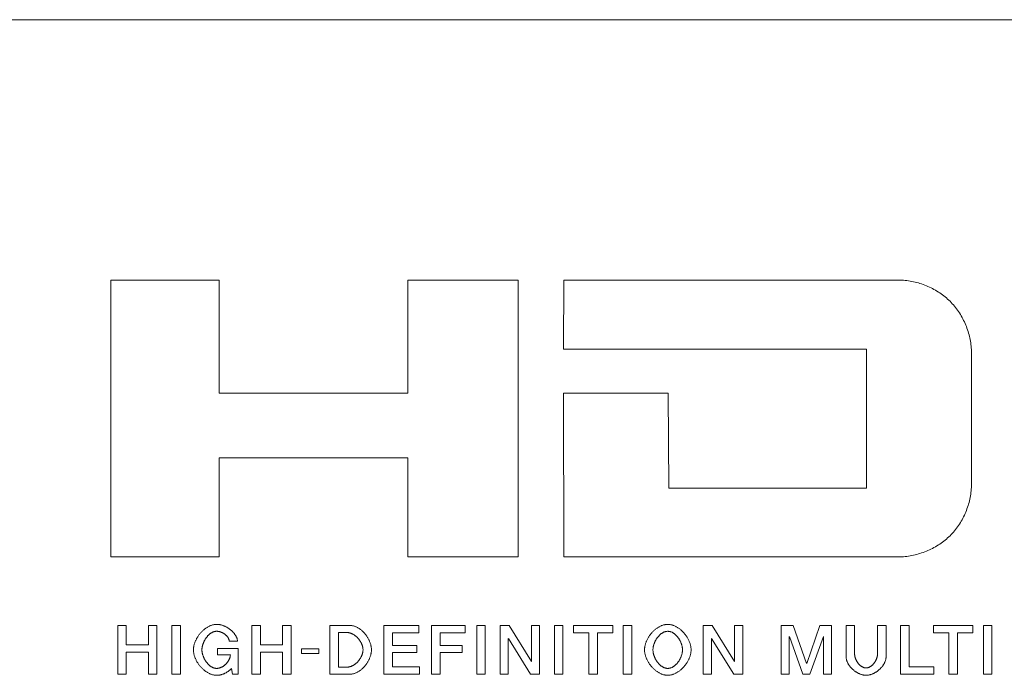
# Model space of a CAD drawing. Header units: millimetres. Extents: x 3925 to 5043, y -86 to 778.
# Tile 315 of 325: x 4851.91 to 4855.83, y 376.5 to 379.1. Entities that reach past the tile are written whole.
import ezdxf

# ---------------------------------------------------------------- set-up
doc = ezdxf.new("R2010")
doc.units = ezdxf.units.MM
doc.header["$LTSCALE"] = 46.255
doc.layers.add('H30K-IO-LABEDXF_CONTINUOUS_LINE', color=7, linetype='CONTINUOUS')
doc.layers.add('LABEL-IO-H30DXF_CONTINUOUS_LINE', color=7, linetype='CONTINUOUS')

msp = doc.modelspace()

# ---------------------------------------------------------------- linework, layer by layer
at = {"layer": 'H30K-IO-LABEDXF_CONTINUOUS_LINE', "color": 7, "linetype": 'Continuous', "lineweight": 0}
for p, q in [((4858.9638, 379.1048), (4752.0538, 379.1048)), ((4852.7039, 378.0683), (4852.2726, 378.0683)), ((4852.2726, 378.0683), (4852.2726, 376.9664)), ((4852.7039, 377.6181), (4852.7039, 378.0683)), ((4853.8939, 378.0683), (4853.4554, 378.0683)), ((4853.4554, 378.0683), (4853.4554, 377.6181)), ((4853.8939, 376.9664), (4853.8939, 378.0683)), ((4854.0759, 378.0684), (4854.0741, 377.7939)), ((4855.4088, 378.0684), (4854.0759, 378.0684)), ((4854.0741, 377.7939), (4855.2813, 377.7939)), ((4855.2813, 377.7939), (4855.2813, 377.2405)), ((4855.6987, 377.2559), (4855.6987, 377.7785)), ((4853.4554, 377.6181), (4852.7039, 377.6181)), ((4854.4914, 377.618), (4854.0741, 377.618)), ((4854.0741, 377.618), (4854.0759, 376.9665)), ((4854.4933, 377.2405), (4854.4914, 377.618)), ((4852.7039, 377.3612), (4853.4554, 377.3612)), ((4852.7039, 376.9664), (4852.7039, 377.3612)), ((4853.4554, 377.3612), (4853.4554, 376.9664)), ((4855.2813, 377.2405), (4854.4933, 377.2405)), ((4852.2726, 376.9664), (4852.7039, 376.9664)), ((4853.4554, 376.9664), (4853.8939, 376.9664)), ((4854.0759, 376.9665), (4855.4088, 376.9665)), ((4852.3338, 376.6931), (4852.3002, 376.6931)), ((4852.3002, 376.6931), (4852.3002, 376.4997)), ((4852.3338, 376.6161), (4852.3338, 376.6931)), ((4852.4559, 376.6931), (4852.4219, 376.6931)), ((4852.4219, 376.6931), (4852.4219, 376.6161)), ((4852.4559, 376.4997), (4852.4559, 376.6931)), ((4852.5493, 376.6932), (4852.5153, 376.6932)), ((4852.5153, 376.6932), (4852.5153, 376.4997)), ((4852.5493, 376.4997), (4852.5493, 376.6932)), ((4852.8683, 376.6931), (4852.8344, 376.6931)), ((4852.8344, 376.6931), (4852.8344, 376.4997)), ((4852.8683, 376.6161), (4852.8683, 376.6931)), ((4852.9904, 376.6931), (4852.9564, 376.6931)), ((4852.9564, 376.6931), (4852.9564, 376.6161)), ((4852.9904, 376.4997), (4852.9904, 376.6931)), ((4853.2248, 376.6931), (4853.1446, 376.6931)), ((4853.1446, 376.6931), (4853.1446, 376.4996)), ((4853.1782, 376.6655), (4853.2119, 376.6655)), ((4853.1782, 376.5272), (4853.1782, 376.6655)), ((4853.4988, 376.6931), (4853.3595, 376.6931)), ((4853.3595, 376.6931), (4853.3595, 376.4996)), ((4853.3931, 376.6637), (4853.4988, 376.6637)), ((4853.3931, 376.6132), (4853.3931, 376.6637)), ((4853.4988, 376.6637), (4853.4988, 376.6931)), ((4853.683, 376.6932), (4853.5493, 376.6932)), ((4853.5493, 376.6932), (4853.5493, 376.4997)), ((4853.583, 376.6637), (4853.683, 376.6637)), ((4853.583, 376.6132), (4853.583, 376.6637)), ((4853.683, 376.6637), (4853.683, 376.6932)), ((4853.7631, 376.6932), (4853.7291, 376.6932)), ((4853.7291, 376.6932), (4853.7291, 376.4997)), ((4853.7631, 376.4997), (4853.7631, 376.6932)), ((4853.8577, 376.6931), (4853.822, 376.6931)), ((4853.822, 376.6931), (4853.822, 376.4997)), ((4853.9466, 376.5506), (4853.8577, 376.6931)), ((4853.9791, 376.6931), (4853.9469, 376.6931)), ((4853.9469, 376.6931), (4853.9469, 376.5506)), ((4853.9791, 376.4997), (4853.9791, 376.6931)), ((4854.0722, 376.6932), (4854.0382, 376.6932)), ((4854.0382, 376.6932), (4854.0382, 376.4997)), ((4854.0722, 376.4997), (4854.0722, 376.6932)), ((4854.2711, 376.6931), (4854.1142, 376.6931)), ((4854.1142, 376.6931), (4854.1142, 376.6637)), ((4854.1142, 376.6637), (4854.1758, 376.6637)), ((4854.1758, 376.6637), (4854.1758, 376.4997)), ((4854.2095, 376.6637), (4854.2711, 376.6637)), ((4854.2095, 376.4997), (4854.2095, 376.6637)), ((4854.2711, 376.6637), (4854.2711, 376.6931)), ((4854.3467, 376.6932), (4854.3127, 376.6932)), ((4854.3127, 376.6932), (4854.3127, 376.4997)), ((4854.3467, 376.4997), (4854.3467, 376.6932)), ((4854.6666, 376.6931), (4854.6307, 376.6931)), ((4854.6307, 376.6931), (4854.6307, 376.4997)), ((4854.755, 376.5506), (4854.6666, 376.6931)), ((4854.7881, 376.6931), (4854.7558, 376.6931)), ((4854.7558, 376.6931), (4854.7558, 376.5506)), ((4854.7881, 376.4997), (4854.7881, 376.6931)), ((4854.9886, 376.6932), (4854.941, 376.6932)), ((4854.941, 376.6932), (4854.941, 376.4997)), ((4855.042, 376.5416), (4854.9886, 376.6932)), ((4855.0947, 376.6932), (4855.0428, 376.5416)), ((4855.142, 376.6932), (4855.0947, 376.6932)), ((4855.142, 376.4997), (4855.142, 376.6932)), ((4855.2334, 376.6932), (4855.1998, 376.6932)), ((4855.1998, 376.6932), (4855.1998, 376.5692)), ((4855.2334, 376.5803), (4855.2334, 376.6932)), ((4855.3587, 376.6932), (4855.3247, 376.6932)), ((4855.3247, 376.6932), (4855.3247, 376.5803)), ((4855.3587, 376.5692), (4855.3587, 376.6932)), ((4855.4508, 376.6931), (4855.4168, 376.6931)), ((4855.4168, 376.6931), (4855.4168, 376.4996)), ((4855.4508, 376.5286), (4855.4508, 376.6931)), ((4855.7047, 376.6931), (4855.5479, 376.6931)), ((4855.5479, 376.6931), (4855.5479, 376.6637)), ((4855.5479, 376.6637), (4855.6092, 376.6637)), ((4855.6092, 376.6637), (4855.6092, 376.4997)), ((4855.6432, 376.6637), (4855.7047, 376.6637)), ((4855.6432, 376.4997), (4855.6432, 376.6637)), ((4855.7047, 376.6637), (4855.7047, 376.6931)), ((4855.7804, 376.6932), (4855.7464, 376.6932)), ((4855.7464, 376.6932), (4855.7464, 376.4997)), ((4855.7804, 376.4997), (4855.7804, 376.6932)), ((4852.744, 376.6315), (4852.7768, 376.6315)), ((4853.8545, 376.4997), (4853.8545, 376.642)), ((4853.8552, 376.642), (4853.9433, 376.4997)), ((4854.6635, 376.4997), (4854.6635, 376.642)), ((4854.6641, 376.642), (4854.7522, 376.4997)), ((4854.9732, 376.4997), (4854.9732, 376.6491)), ((4854.9741, 376.6491), (4855.0277, 376.4997)), ((4855.0556, 376.4997), (4855.1095, 376.6491)), ((4855.1098, 376.6491), (4855.1098, 376.4997)), ((4852.4219, 376.6161), (4852.3338, 376.6161)), ((4852.3338, 376.5867), (4852.4219, 376.5867)), ((4852.3338, 376.4997), (4852.3338, 376.5867)), ((4852.4219, 376.5867), (4852.4219, 376.4997)), ((4852.7791, 376.6014), (4852.6967, 376.6014)), ((4852.6967, 376.6014), (4852.6967, 376.576)), ((4852.7791, 376.4996), (4852.7791, 376.6014)), ((4852.9564, 376.6161), (4852.8683, 376.6161)), ((4852.8683, 376.5867), (4852.9564, 376.5867)), ((4852.8683, 376.4997), (4852.8683, 376.5867)), ((4852.9564, 376.5867), (4852.9564, 376.4997)), ((4853.1007, 376.6003), (4853.0319, 376.6003)), ((4853.0319, 376.6003), (4853.0319, 376.5824)), ((4853.0319, 376.5824), (4853.1007, 376.5824)), ((4853.1007, 376.5824), (4853.1007, 376.6003)), ((4853.4909, 376.6132), (4853.3931, 376.6132)), ((4853.3931, 376.5857), (4853.4909, 376.5857)), ((4853.3931, 376.5286), (4853.3931, 376.5857)), ((4853.4909, 376.5857), (4853.4909, 376.6132)), ((4853.6708, 376.6132), (4853.583, 376.6132)), ((4853.583, 376.5857), (4853.6708, 376.5857)), ((4853.583, 376.4997), (4853.583, 376.5857)), ((4853.6708, 376.5857), (4853.6708, 376.6132)), ((4852.6967, 376.576), (4852.7483, 376.576)), ((4852.7523, 376.5222), (4852.7572, 376.4996)), ((4853.2119, 376.5272), (4853.1782, 376.5272)), ((4853.5006, 376.5286), (4853.3931, 376.5286)), ((4853.5006, 376.4996), (4853.5006, 376.5286)), ((4855.5489, 376.5286), (4855.4508, 376.5286)), ((4855.5489, 376.4996), (4855.5489, 376.5286)), ((4852.3002, 376.4997), (4852.3338, 376.4997)), ((4852.4219, 376.4997), (4852.4559, 376.4997)), ((4852.5153, 376.4997), (4852.5493, 376.4997)), ((4852.7572, 376.4996), (4852.7791, 376.4996)), ((4852.8344, 376.4997), (4852.8683, 376.4997)), ((4852.9564, 376.4997), (4852.9904, 376.4997)), ((4853.1446, 376.4996), (4853.2248, 376.4996)), ((4853.3595, 376.4996), (4853.5006, 376.4996)), ((4853.5493, 376.4997), (4853.583, 376.4997)), ((4853.7291, 376.4997), (4853.7631, 376.4997)), ((4853.822, 376.4997), (4853.8545, 376.4997)), ((4853.9433, 376.4997), (4853.9791, 376.4997)), ((4854.0382, 376.4997), (4854.0722, 376.4997)), ((4854.1758, 376.4997), (4854.2095, 376.4997)), ((4854.3127, 376.4997), (4854.3467, 376.4997)), ((4854.6307, 376.4997), (4854.6635, 376.4997)), ((4854.7522, 376.4997), (4854.7881, 376.4997)), ((4854.941, 376.4997), (4854.9732, 376.4997)), ((4855.0277, 376.4997), (4855.0556, 376.4997)), ((4855.1098, 376.4997), (4855.142, 376.4997)), ((4855.4168, 376.4996), (4855.5489, 376.4996)), ((4855.6092, 376.4997), (4855.6432, 376.4997)), ((4855.7464, 376.4997), (4855.7804, 376.4997))]:
    msp.add_line(p, q, dxfattribs=at)
for points in [[(4855.6134, 377.9838), (4855.6087, 377.9883), (4855.6039, 377.9927), (4855.5989, 377.997), (4855.5939, 378.0013), (4855.5887, 378.0054), (4855.5834, 378.0094), (4855.578, 378.0132), (4855.5725, 378.017), (4855.5669, 378.0207), (4855.5612, 378.0242), (4855.5554, 378.0276), (4855.5495, 378.0309), (4855.5436, 378.0341), (4855.5376, 378.0372), (4855.5315, 378.0401), (4855.5253, 378.0429), (4855.5191, 378.0455), (4855.5128, 378.048), (4855.5065, 378.0504), (4855.5002, 378.0527), (4855.4937, 378.0548), (4855.4873, 378.0567), (4855.4808, 378.0585), (4855.4743, 378.0602), (4855.4678, 378.0617), (4855.4613, 378.0631), (4855.4547, 378.0643), (4855.4481, 378.0654), (4855.4416, 378.0663), (4855.435, 378.067), (4855.4284, 378.0676), (4855.4219, 378.068), (4855.4153, 378.0683), (4855.4088, 378.0684)], [(4855.6987, 377.7785), (4855.6986, 377.785), (4855.6984, 377.7916), (4855.6979, 377.7982), (4855.6974, 377.8048), (4855.6966, 377.8114), (4855.6957, 377.818), (4855.6947, 377.8246), (4855.6934, 377.8312), (4855.6921, 377.8377), (4855.6905, 377.8443), (4855.6889, 377.8508), (4855.6871, 377.8574), (4855.6851, 377.8638), (4855.683, 377.8703), (4855.6807, 377.8767), (4855.6783, 377.883), (4855.6758, 377.8893), (4855.6731, 377.8956), (4855.6703, 377.9018), (4855.6674, 377.9079), (4855.6643, 377.9139), (4855.6611, 377.9199), (4855.6578, 377.9258), (4855.6544, 377.9316), (4855.6508, 377.9373), (4855.6471, 377.9429), (4855.6433, 377.9484), (4855.6393, 377.9538), (4855.6353, 377.9591), (4855.6311, 377.9643), (4855.6269, 377.9693), (4855.6225, 377.9743), (4855.618, 377.9791), (4855.6134, 377.9838)], [(4855.6134, 377.0506), (4855.618, 377.0552), (4855.6225, 377.06), (4855.6269, 377.065), (4855.6312, 377.07), (4855.6354, 377.0752), (4855.6394, 377.0805), (4855.6433, 377.0859), (4855.6471, 377.0914), (4855.6508, 377.097), (4855.6544, 377.1027), (4855.6579, 377.1085), (4855.6612, 377.1144), (4855.6644, 377.1204), (4855.6674, 377.1264), (4855.6704, 377.1325), (4855.6732, 377.1387), (4855.6759, 377.1449), (4855.6784, 377.1513), (4855.6808, 377.1576), (4855.683, 377.164), (4855.6851, 377.1705), (4855.6871, 377.1769), (4855.6889, 377.1835), (4855.6906, 377.19), (4855.6921, 377.1966), (4855.6935, 377.2031), (4855.6947, 377.2097), (4855.6957, 377.2164), (4855.6966, 377.223), (4855.6974, 377.2296), (4855.6979, 377.2362), (4855.6984, 377.2428), (4855.6986, 377.2493), (4855.6987, 377.2559)], [(4855.4088, 376.9665), (4855.4153, 376.9666), (4855.4219, 376.9668), (4855.4284, 376.9672), (4855.435, 376.9678), (4855.4415, 376.9685), (4855.4481, 376.9694), (4855.4547, 376.9705), (4855.4612, 376.9717), (4855.4678, 376.973), (4855.4743, 376.9745), (4855.4808, 376.9762), (4855.4873, 376.978), (4855.4937, 376.9799), (4855.5001, 376.982), (4855.5065, 376.9843), (4855.5128, 376.9866), (4855.5191, 376.9891), (4855.5253, 376.9918), (4855.5314, 376.9945), (4855.5375, 376.9974), (4855.5435, 377.0004), (4855.5495, 377.0036), (4855.5554, 377.0069), (4855.5611, 377.0103), (4855.5668, 377.0138), (4855.5725, 377.0174), (4855.578, 377.0212), (4855.5834, 377.0251), (4855.5887, 377.029), (4855.5939, 377.0331), (4855.5989, 377.0373), (4855.6039, 377.0416), (4855.6087, 377.0461), (4855.6134, 377.0506)], [(4852.6938, 376.6977), (4852.6914, 376.6977), (4852.6889, 376.6975), (4852.6865, 376.6973), (4852.684, 376.6969), (4852.6816, 376.6964), (4852.6791, 376.6959), (4852.6767, 376.6953), (4852.6743, 376.6945), (4852.6719, 376.6937), (4852.6695, 376.6928), (4852.6671, 376.6918), (4852.6647, 376.6907), (4852.6624, 376.6896), (4852.66, 376.6883), (4852.6577, 376.687), (4852.6554, 376.6857), (4852.6532, 376.6842), (4852.6509, 376.6827), (4852.6487, 376.6811), (4852.6465, 376.6795), (4852.6444, 376.6778), (4852.6423, 376.676), (4852.6402, 376.6742), (4852.6381, 376.6723), (4852.6361, 376.6703), (4852.6341, 376.6684), (4852.6322, 376.6663), (4852.6303, 376.6643), (4852.6285, 376.6621), (4852.6267, 376.66), (4852.6249, 376.6578), (4852.6232, 376.6555), (4852.6215, 376.6533), (4852.6199, 376.6509), (4852.6184, 376.6486), (4852.6169, 376.6462), (4852.6155, 376.6439), (4852.6141, 376.6414), (4852.6128, 376.639), (4852.6115, 376.6365), (4852.6103, 376.6341), (4852.6092, 376.6316), (4852.6081, 376.6291), (4852.6071, 376.6266), (4852.6062, 376.6241), (4852.6053, 376.6215), (4852.6046, 376.619), (4852.6039, 376.6165), (4852.6032, 376.6139), (4852.6027, 376.6114), (4852.6022, 376.6089), (4852.6018, 376.6064), (4852.6015, 376.6039), (4852.6013, 376.6014), (4852.6012, 376.5989), (4852.6011, 376.5965)], [(4852.7768, 376.6315), (4852.7766, 376.6335), (4852.7762, 376.6354), (4852.7758, 376.6373), (4852.7753, 376.6392), (4852.7748, 376.6412), (4852.7741, 376.643), (4852.7734, 376.6449), (4852.7726, 376.6468), (4852.7718, 376.6486), (4852.7709, 376.6505), (4852.7699, 376.6523), (4852.7689, 376.6541), (4852.7678, 376.6558), (4852.7666, 376.6576), (4852.7654, 376.6593), (4852.7641, 376.661), (4852.7628, 376.6627), (4852.7614, 376.6643), (4852.76, 376.6659), (4852.7586, 376.6675), (4852.7571, 376.6691), (4852.7555, 376.6706), (4852.7539, 376.6721), (4852.7523, 376.6736), (4852.7506, 376.675), (4852.7489, 376.6764), (4852.7471, 376.6778), (4852.7454, 376.6791), (4852.7436, 376.6804), (4852.7417, 376.6817), (4852.7399, 376.6829), (4852.738, 376.6841), (4852.7361, 376.6852), (4852.7341, 376.6863), (4852.7322, 376.6874), (4852.7302, 376.6884), (4852.7282, 376.6893), (4852.7262, 376.6903), (4852.7242, 376.6911), (4852.7222, 376.6919), (4852.7202, 376.6927), (4852.7181, 376.6934), (4852.7161, 376.6941), (4852.714, 376.6947), (4852.712, 376.6953), (4852.7099, 376.6958), (4852.7079, 376.6962), (4852.7059, 376.6966), (4852.7038, 376.697), (4852.7018, 376.6972), (4852.6998, 376.6974), (4852.6978, 376.6976), (4852.6958, 376.6977), (4852.6938, 376.6977)], [(4854.4897, 376.6978), (4854.4872, 376.6977), (4854.4848, 376.6976), (4854.4823, 376.6973), (4854.4799, 376.697), (4854.4774, 376.6965), (4854.475, 376.6959), (4854.4725, 376.6953), (4854.4701, 376.6946), (4854.4677, 376.6937), (4854.4653, 376.6928), (4854.4629, 376.6918), (4854.4605, 376.6908), (4854.4582, 376.6896), (4854.4559, 376.6884), (4854.4536, 376.6871), (4854.4513, 376.6857), (4854.449, 376.6842), (4854.4468, 376.6827), (4854.4445, 376.6811), (4854.4424, 376.6795), (4854.4402, 376.6778), (4854.4381, 376.676), (4854.436, 376.6742), (4854.434, 376.6723), (4854.4319, 376.6703), (4854.43, 376.6684), (4854.428, 376.6663), (4854.4261, 376.6642), (4854.4243, 376.6621), (4854.4225, 376.66), (4854.4207, 376.6577), (4854.419, 376.6555), (4854.4174, 376.6532), (4854.4158, 376.6509), (4854.4142, 376.6486), (4854.4127, 376.6462), (4854.4113, 376.6438), (4854.4099, 376.6414), (4854.4086, 376.639), (4854.4073, 376.6365), (4854.4061, 376.634), (4854.405, 376.6315), (4854.404, 376.629), (4854.403, 376.6265), (4854.402, 376.624), (4854.4012, 376.6215), (4854.4004, 376.6189), (4854.3997, 376.6164), (4854.3991, 376.6139), (4854.3985, 376.6113), (4854.3981, 376.6088), (4854.3977, 376.6063), (4854.3974, 376.6038), (4854.3971, 376.6013), (4854.397, 376.5988), (4854.397, 376.5964)], [(4854.5824, 376.5964), (4854.5823, 376.5988), (4854.5822, 376.6013), (4854.582, 376.6038), (4854.5817, 376.6063), (4854.5813, 376.6088), (4854.5808, 376.6113), (4854.5803, 376.6139), (4854.5796, 376.6164), (4854.5789, 376.6189), (4854.5782, 376.6215), (4854.5773, 376.624), (4854.5764, 376.6265), (4854.5754, 376.629), (4854.5743, 376.6315), (4854.5732, 376.634), (4854.572, 376.6365), (4854.5707, 376.639), (4854.5694, 376.6414), (4854.568, 376.6438), (4854.5666, 376.6462), (4854.5651, 376.6486), (4854.5636, 376.6509), (4854.562, 376.6532), (4854.5603, 376.6555), (4854.5586, 376.6577), (4854.5568, 376.66), (4854.555, 376.6621), (4854.5532, 376.6642), (4854.5513, 376.6663), (4854.5494, 376.6684), (4854.5474, 376.6703), (4854.5454, 376.6723), (4854.5433, 376.6742), (4854.5412, 376.676), (4854.5391, 376.6778), (4854.537, 376.6795), (4854.5348, 376.6811), (4854.5326, 376.6827), (4854.5303, 376.6842), (4854.5281, 376.6857), (4854.5258, 376.6871), (4854.5235, 376.6884), (4854.5211, 376.6896), (4854.5188, 376.6908), (4854.5164, 376.6918), (4854.514, 376.6928), (4854.5116, 376.6937), (4854.5092, 376.6946), (4854.5068, 376.6953), (4854.5044, 376.6959), (4854.5019, 376.6965), (4854.4995, 376.697), (4854.497, 376.6973), (4854.4946, 376.6976), (4854.4921, 376.6977), (4854.4897, 376.6978)], [(4852.6351, 376.5965), (4852.6351, 376.5981), (4852.6352, 376.5997), (4852.6353, 376.6013), (4852.6355, 376.603), (4852.6357, 376.6047), (4852.6359, 376.6063), (4852.6362, 376.608), (4852.6365, 376.6097), (4852.6369, 376.6114), (4852.6373, 376.6131), (4852.6378, 376.6148), (4852.6383, 376.6165), (4852.6388, 376.6183), (4852.6394, 376.62), (4852.64, 376.6217), (4852.6407, 376.6234), (4852.6413, 376.6251), (4852.6421, 376.6268), (4852.6428, 376.6284), (4852.6436, 376.6301), (4852.6444, 376.6318), (4852.6453, 376.6334), (4852.6462, 376.635), (4852.6471, 376.6367), (4852.648, 376.6382), (4852.649, 376.6398), (4852.65, 376.6414), (4852.6511, 376.6429), (4852.6521, 376.6444), (4852.6532, 376.6459), (4852.6543, 376.6473), (4852.6555, 376.6487), (4852.6567, 376.6501), (4852.6579, 376.6515), (4852.6591, 376.6528), (4852.6603, 376.6541), (4852.6616, 376.6553), (4852.6629, 376.6566), (4852.6642, 376.6577), (4852.6655, 376.6589), (4852.6669, 376.6599), (4852.6682, 376.661), (4852.6696, 376.662), (4852.671, 376.6629), (4852.6725, 376.6638), (4852.6739, 376.6647), (4852.6753, 376.6654), (4852.6768, 376.6662), (4852.6783, 376.6669), (4852.6798, 376.6675), (4852.6813, 376.6681), (4852.6828, 376.6686), (4852.6844, 376.669), (4852.6859, 376.6694), (4852.6875, 376.6697), (4852.6891, 376.6699), (4852.6906, 376.6701), (4852.6922, 376.6702), (4852.6938, 376.6703)], [(4852.6938, 376.6703), (4852.695, 376.6702), (4852.6962, 376.6702), (4852.6974, 376.6701), (4852.6986, 376.67), (4852.6998, 376.6698), (4852.701, 376.6696), (4852.7022, 376.6694), (4852.7035, 376.6691), (4852.7047, 376.6688), (4852.7059, 376.6685), (4852.7072, 376.6682), (4852.7084, 376.6678), (4852.7096, 376.6674), (4852.7108, 376.6669), (4852.712, 376.6665), (4852.7132, 376.666), (4852.7144, 376.6654), (4852.7156, 376.6649), (4852.7168, 376.6643), (4852.718, 376.6637), (4852.7192, 376.663), (4852.7203, 376.6624), (4852.7215, 376.6617), (4852.7226, 376.661), (4852.7237, 376.6603), (4852.7248, 376.6595), (4852.7259, 376.6587), (4852.7269, 376.6579), (4852.7279, 376.6571), (4852.729, 376.6563), (4852.73, 376.6554), (4852.7309, 376.6546), (4852.7319, 376.6537), (4852.7328, 376.6528), (4852.7337, 376.6518), (4852.7345, 376.6509), (4852.7354, 376.6499), (4852.7362, 376.6489), (4852.7369, 376.6479), (4852.7377, 376.6469), (4852.7384, 376.6459), (4852.7391, 376.6449), (4852.7397, 376.6438), (4852.7403, 376.6427), (4852.7408, 376.6417), (4852.7414, 376.6406), (4852.7418, 376.6395), (4852.7423, 376.6384), (4852.7427, 376.6372), (4852.743, 376.6361), (4852.7433, 376.635), (4852.7436, 376.6338), (4852.7438, 376.6327), (4852.744, 376.6315)], [(4853.2119, 376.6655), (4853.2136, 376.6654), (4853.2154, 376.6653), (4853.2171, 376.6652), (4853.2188, 376.6649), (4853.2205, 376.6646), (4853.2222, 376.6642), (4853.2239, 376.6637), (4853.2257, 376.6632), (4853.2274, 376.6627), (4853.229, 376.662), (4853.2307, 376.6613), (4853.2324, 376.6606), (4853.234, 376.6598), (4853.2357, 376.6589), (4853.2373, 376.658), (4853.2389, 376.657), (4853.2405, 376.656), (4853.2421, 376.6549), (4853.2437, 376.6538), (4853.2452, 376.6527), (4853.2467, 376.6515), (4853.2482, 376.6502), (4853.2497, 376.649), (4853.2511, 376.6476), (4853.2526, 376.6463), (4853.2539, 376.6449), (4853.2553, 376.6435), (4853.2566, 376.642), (4853.2579, 376.6405), (4853.2592, 376.639), (4853.2604, 376.6375), (4853.2616, 376.6359), (4853.2628, 376.6343), (4853.2639, 376.6327), (4853.265, 376.6311), (4853.266, 376.6294), (4853.267, 376.6278), (4853.268, 376.6261), (4853.2689, 376.6244), (4853.2697, 376.6226), (4853.2706, 376.6209), (4853.2713, 376.6192), (4853.272, 376.6174), (4853.2727, 376.6157), (4853.2733, 376.6139), (4853.2739, 376.6122), (4853.2744, 376.6104), (4853.2749, 376.6086), (4853.2753, 376.6069), (4853.2756, 376.6051), (4853.2759, 376.6034), (4853.2761, 376.6016), (4853.2763, 376.5999), (4853.2764, 376.5981), (4853.2764, 376.5964)], [(4853.31, 376.5964), (4853.31, 376.5987), (4853.3099, 376.601), (4853.3097, 376.6034), (4853.3094, 376.6058), (4853.309, 376.6081), (4853.3086, 376.6105), (4853.3081, 376.6129), (4853.3076, 376.6153), (4853.3069, 376.6177), (4853.3062, 376.6201), (4853.3054, 376.6225), (4853.3046, 376.6249), (4853.3037, 376.6273), (4853.3027, 376.6296), (4853.3017, 376.632), (4853.3006, 376.6344), (4853.2995, 376.6367), (4853.2983, 376.639), (4853.297, 376.6413), (4853.2957, 376.6436), (4853.2944, 376.6459), (4853.293, 376.6481), (4853.2915, 376.6503), (4853.29, 376.6525), (4853.2884, 376.6546), (4853.2868, 376.6568), (4853.2852, 376.6588), (4853.2835, 376.6609), (4853.2818, 376.6629), (4853.28, 376.6648), (4853.2782, 376.6667), (4853.2764, 376.6686), (4853.2745, 376.6704), (4853.2726, 376.6721), (4853.2706, 376.6738), (4853.2687, 376.6755), (4853.2666, 376.6771), (4853.2646, 376.6786), (4853.2626, 376.6801), (4853.2605, 376.6815), (4853.2584, 376.6828), (4853.2562, 376.684), (4853.2541, 376.6852), (4853.2519, 376.6863), (4853.2497, 376.6874), (4853.2475, 376.6883), (4853.2453, 376.6892), (4853.243, 376.69), (4853.2408, 376.6907), (4853.2385, 376.6913), (4853.2362, 376.6919), (4853.234, 376.6923), (4853.2317, 376.6927), (4853.2294, 376.6929), (4853.2271, 376.6931), (4853.2248, 376.6931)], [(4854.4306, 376.5964), (4854.4307, 376.598), (4854.4307, 376.5996), (4854.4309, 376.6012), (4854.431, 376.6029), (4854.4312, 376.6046), (4854.4315, 376.6062), (4854.4318, 376.6079), (4854.4321, 376.6096), (4854.4325, 376.6113), (4854.4329, 376.613), (4854.4334, 376.6148), (4854.4339, 376.6165), (4854.4344, 376.6182), (4854.435, 376.6199), (4854.4356, 376.6216), (4854.4362, 376.6233), (4854.4369, 376.625), (4854.4377, 376.6267), (4854.4384, 376.6284), (4854.4392, 376.63), (4854.44, 376.6317), (4854.4409, 376.6333), (4854.4418, 376.635), (4854.4427, 376.6366), (4854.4437, 376.6382), (4854.4447, 376.6397), (4854.4457, 376.6413), (4854.4467, 376.6428), (4854.4478, 376.6443), (4854.4489, 376.6458), (4854.45, 376.6472), (4854.4512, 376.6487), (4854.4524, 376.6501), (4854.4536, 376.6514), (4854.4548, 376.6527), (4854.456, 376.654), (4854.4573, 376.6553), (4854.4586, 376.6565), (4854.4599, 376.6576), (4854.4613, 376.6588), (4854.4626, 376.6599), (4854.464, 376.6609), (4854.4654, 376.6619), (4854.4668, 376.6628), (4854.4682, 376.6637), (4854.4697, 376.6646), (4854.4711, 376.6654), (4854.4726, 376.6661), (4854.4741, 376.6668), (4854.4756, 376.6674), (4854.4771, 376.668), (4854.4787, 376.6685), (4854.4802, 376.6689), (4854.4818, 376.6693), (4854.4833, 376.6696), (4854.4849, 376.6698), (4854.4865, 376.67), (4854.4881, 376.6701), (4854.4897, 376.6702)], [(4854.4897, 376.6702), (4854.4913, 376.6701), (4854.4929, 376.67), (4854.4944, 376.6698), (4854.496, 376.6696), (4854.4976, 376.6693), (4854.4991, 376.6689), (4854.5006, 376.6685), (4854.5022, 376.668), (4854.5037, 376.6674), (4854.5052, 376.6668), (4854.5067, 376.6661), (4854.5081, 376.6653), (4854.5096, 376.6646), (4854.511, 376.6637), (4854.5125, 376.6628), (4854.5139, 376.6619), (4854.5153, 376.6609), (4854.5166, 376.6598), (4854.518, 376.6588), (4854.5193, 376.6576), (4854.5206, 376.6565), (4854.5219, 376.6552), (4854.5232, 376.654), (4854.5244, 376.6527), (4854.5256, 376.6514), (4854.5268, 376.65), (4854.528, 376.6486), (4854.5292, 376.6472), (4854.5303, 376.6458), (4854.5314, 376.6443), (4854.5324, 376.6428), (4854.5335, 376.6413), (4854.5345, 376.6397), (4854.5355, 376.6381), (4854.5364, 376.6366), (4854.5373, 376.6349), (4854.5382, 376.6333), (4854.5391, 376.6317), (4854.5399, 376.63), (4854.5407, 376.6283), (4854.5414, 376.6267), (4854.5422, 376.625), (4854.5428, 376.6233), (4854.5435, 376.6216), (4854.5441, 376.6199), (4854.5447, 376.6182), (4854.5452, 376.6164), (4854.5457, 376.6147), (4854.5462, 376.613), (4854.5466, 376.6113), (4854.5469, 376.6096), (4854.5473, 376.6079), (4854.5476, 376.6062), (4854.5478, 376.6046), (4854.548, 376.6029), (4854.5482, 376.6012), (4854.5483, 376.5996), (4854.5484, 376.598), (4854.5484, 376.5964)], [(4852.6011, 376.5965), (4852.6012, 376.594), (4852.6013, 376.5915), (4852.6015, 376.589), (4852.6018, 376.5865), (4852.6022, 376.584), (4852.6027, 376.5815), (4852.6032, 376.5789), (4852.6039, 376.5764), (4852.6046, 376.5739), (4852.6053, 376.5713), (4852.6062, 376.5688), (4852.6071, 376.5663), (4852.6081, 376.5638), (4852.6092, 376.5613), (4852.6103, 376.5588), (4852.6115, 376.5563), (4852.6127, 376.5538), (4852.6141, 376.5514), (4852.6154, 376.549), (4852.6169, 376.5466), (4852.6184, 376.5442), (4852.6199, 376.5419), (4852.6215, 376.5396), (4852.6232, 376.5373), (4852.6249, 376.5351), (4852.6266, 376.5328), (4852.6284, 376.5307), (4852.6303, 376.5286), (4852.6322, 376.5265), (4852.6341, 376.5244), (4852.6361, 376.5224), (4852.6381, 376.5205), (4852.6402, 376.5186), (4852.6422, 376.5168), (4852.6444, 376.515), (4852.6465, 376.5133), (4852.6487, 376.5117), (4852.6509, 376.5101), (4852.6531, 376.5086), (4852.6554, 376.5071), (4852.6577, 376.5057), (4852.66, 376.5044), (4852.6623, 376.5032), (4852.6647, 376.502), (4852.6671, 376.5009), (4852.6695, 376.5), (4852.6719, 376.499), (4852.6743, 376.4982), (4852.6767, 376.4975), (4852.6791, 376.4968), (4852.6816, 376.4963), (4852.684, 376.4958), (4852.6865, 376.4955), (4852.6889, 376.4952), (4852.6914, 376.4951), (4852.6938, 376.495)], [(4852.6938, 376.5226), (4852.6922, 376.5226), (4852.6906, 376.5227), (4852.6891, 376.5229), (4852.6875, 376.5232), (4852.6859, 376.5235), (4852.6844, 376.5239), (4852.6828, 376.5243), (4852.6813, 376.5248), (4852.6798, 376.5254), (4852.6783, 376.526), (4852.6768, 376.5267), (4852.6753, 376.5274), (4852.6739, 376.5282), (4852.6724, 376.5291), (4852.671, 376.5299), (4852.6696, 376.5309), (4852.6682, 376.5319), (4852.6669, 376.5329), (4852.6655, 376.534), (4852.6642, 376.5351), (4852.6629, 376.5363), (4852.6616, 376.5375), (4852.6603, 376.5388), (4852.6591, 376.5401), (4852.6578, 376.5414), (4852.6567, 376.5427), (4852.6555, 376.5441), (4852.6543, 376.5456), (4852.6532, 376.547), (4852.6521, 376.5485), (4852.6511, 376.55), (4852.65, 376.5515), (4852.649, 376.5531), (4852.648, 376.5546), (4852.6471, 376.5562), (4852.6462, 376.5578), (4852.6453, 376.5595), (4852.6444, 376.5611), (4852.6436, 376.5628), (4852.6428, 376.5644), (4852.6421, 376.5661), (4852.6413, 376.5678), (4852.6407, 376.5695), (4852.64, 376.5712), (4852.6394, 376.5729), (4852.6388, 376.5746), (4852.6383, 376.5764), (4852.6378, 376.5781), (4852.6373, 376.5798), (4852.6369, 376.5815), (4852.6365, 376.5832), (4852.6362, 376.5849), (4852.6359, 376.5866), (4852.6357, 376.5883), (4852.6355, 376.5899), (4852.6353, 376.5916), (4852.6352, 376.5932), (4852.6351, 376.5948), (4852.6351, 376.5965)], [(4853.2764, 376.5964), (4853.2764, 376.5947), (4853.2763, 376.5929), (4853.2761, 376.5912), (4853.2759, 376.5894), (4853.2756, 376.5877), (4853.2753, 376.5859), (4853.2749, 376.5842), (4853.2744, 376.5824), (4853.2739, 376.5806), (4853.2733, 376.5789), (4853.2727, 376.5771), (4853.272, 376.5753), (4853.2713, 376.5736), (4853.2706, 376.5719), (4853.2697, 376.5701), (4853.2689, 376.5684), (4853.268, 376.5667), (4853.267, 376.565), (4853.266, 376.5633), (4853.265, 376.5617), (4853.2639, 376.56), (4853.2628, 376.5584), (4853.2616, 376.5568), (4853.2604, 376.5553), (4853.2592, 376.5537), (4853.2579, 376.5522), (4853.2566, 376.5507), (4853.2553, 376.5492), (4853.254, 376.5478), (4853.2526, 376.5464), (4853.2512, 376.5451), (4853.2497, 376.5437), (4853.2482, 376.5425), (4853.2467, 376.5412), (4853.2452, 376.54), (4853.2437, 376.5389), (4853.2421, 376.5378), (4853.2406, 376.5367), (4853.239, 376.5357), (4853.2373, 376.5347), (4853.2357, 376.5338), (4853.2341, 376.5329), (4853.2324, 376.5321), (4853.2307, 376.5314), (4853.2291, 376.5307), (4853.2274, 376.53), (4853.2257, 376.5294), (4853.224, 376.5289), (4853.2222, 376.5285), (4853.2205, 376.5281), (4853.2188, 376.5278), (4853.2171, 376.5275), (4853.2154, 376.5273), (4853.2136, 376.5272), (4853.2119, 376.5272)], [(4853.2248, 376.4996), (4853.2271, 376.4996), (4853.2294, 376.4998), (4853.2317, 376.5), (4853.234, 376.5004), (4853.2362, 376.5008), (4853.2385, 376.5013), (4853.2408, 376.502), (4853.243, 376.5027), (4853.2453, 376.5035), (4853.2475, 376.5043), (4853.2497, 376.5053), (4853.2519, 376.5063), (4853.2541, 376.5075), (4853.2562, 376.5086), (4853.2584, 376.5099), (4853.2605, 376.5112), (4853.2626, 376.5126), (4853.2646, 376.5141), (4853.2667, 376.5156), (4853.2687, 376.5172), (4853.2706, 376.5189), (4853.2726, 376.5206), (4853.2745, 376.5223), (4853.2764, 376.5241), (4853.2782, 376.526), (4853.28, 376.5279), (4853.2818, 376.5299), (4853.2835, 376.5319), (4853.2852, 376.5339), (4853.2869, 376.536), (4853.2885, 376.5381), (4853.29, 376.5402), (4853.2915, 376.5424), (4853.293, 376.5446), (4853.2944, 376.5469), (4853.2957, 376.5491), (4853.2971, 376.5514), (4853.2983, 376.5537), (4853.2995, 376.5561), (4853.3006, 376.5584), (4853.3017, 376.5608), (4853.3027, 376.5631), (4853.3037, 376.5655), (4853.3046, 376.5679), (4853.3054, 376.5703), (4853.3062, 376.5727), (4853.3069, 376.5751), (4853.3076, 376.5775), (4853.3081, 376.5799), (4853.3086, 376.5823), (4853.309, 376.5847), (4853.3094, 376.587), (4853.3097, 376.5894), (4853.3099, 376.5918), (4853.31, 376.5941), (4853.31, 376.5964)], [(4854.397, 376.5964), (4854.397, 376.5939), (4854.3971, 376.5914), (4854.3974, 376.5889), (4854.3977, 376.5864), (4854.3981, 376.5839), (4854.3985, 376.5814), (4854.3991, 376.5789), (4854.3997, 376.5763), (4854.4004, 376.5738), (4854.4012, 376.5713), (4854.402, 376.5687), (4854.403, 376.5662), (4854.404, 376.5637), (4854.405, 376.5612), (4854.4061, 376.5587), (4854.4073, 376.5563), (4854.4086, 376.5538), (4854.4099, 376.5514), (4854.4113, 376.5489), (4854.4127, 376.5466), (4854.4142, 376.5442), (4854.4158, 376.5419), (4854.4174, 376.5395), (4854.419, 376.5373), (4854.4208, 376.535), (4854.4225, 376.5328), (4854.4243, 376.5307), (4854.4262, 376.5285), (4854.428, 376.5265), (4854.43, 376.5244), (4854.432, 376.5224), (4854.434, 376.5205), (4854.436, 376.5186), (4854.4381, 376.5168), (4854.4402, 376.515), (4854.4424, 376.5133), (4854.4446, 376.5117), (4854.4468, 376.5101), (4854.449, 376.5086), (4854.4513, 376.5071), (4854.4536, 376.5058), (4854.4559, 376.5044), (4854.4582, 376.5032), (4854.4606, 376.5021), (4854.4629, 376.501), (4854.4653, 376.5), (4854.4677, 376.4991), (4854.4701, 376.4983), (4854.4725, 376.4975), (4854.475, 376.4969), (4854.4774, 376.4963), (4854.4799, 376.4959), (4854.4823, 376.4955), (4854.4848, 376.4953), (4854.4872, 376.4951), (4854.4897, 376.4951)], [(4854.4897, 376.5225), (4854.4881, 376.5225), (4854.4865, 376.5226), (4854.4849, 376.5228), (4854.4833, 376.5231), (4854.4818, 376.5234), (4854.4802, 376.5238), (4854.4787, 376.5242), (4854.4771, 376.5247), (4854.4756, 376.5253), (4854.4741, 376.5259), (4854.4726, 376.5266), (4854.4711, 376.5273), (4854.4697, 376.5281), (4854.4682, 376.5289), (4854.4668, 376.5298), (4854.4654, 376.5308), (4854.464, 376.5318), (4854.4626, 376.5328), (4854.4613, 376.5339), (4854.4599, 376.535), (4854.4586, 376.5362), (4854.4573, 376.5374), (4854.456, 376.5387), (4854.4548, 376.5399), (4854.4536, 376.5413), (4854.4524, 376.5426), (4854.4512, 376.544), (4854.45, 376.5454), (4854.4489, 376.5469), (4854.4478, 376.5484), (4854.4467, 376.5499), (4854.4457, 376.5514), (4854.4447, 376.5529), (4854.4437, 376.5545), (4854.4427, 376.5561), (4854.4418, 376.5577), (4854.4409, 376.5593), (4854.44, 376.561), (4854.4392, 376.5626), (4854.4384, 376.5643), (4854.4377, 376.566), (4854.4369, 376.5677), (4854.4362, 376.5694), (4854.4356, 376.5711), (4854.435, 376.5728), (4854.4344, 376.5745), (4854.4339, 376.5762), (4854.4334, 376.5779), (4854.4329, 376.5797), (4854.4325, 376.5814), (4854.4321, 376.5831), (4854.4318, 376.5848), (4854.4315, 376.5865), (4854.4312, 376.5881), (4854.431, 376.5898), (4854.4309, 376.5915), (4854.4307, 376.5931), (4854.4307, 376.5947), (4854.4306, 376.5964)], [(4854.4897, 376.4951), (4854.4921, 376.4951), (4854.4946, 376.4953), (4854.497, 376.4955), (4854.4995, 376.4959), (4854.5019, 376.4963), (4854.5044, 376.4969), (4854.5068, 376.4975), (4854.5092, 376.4983), (4854.5116, 376.4991), (4854.514, 376.5), (4854.5164, 376.501), (4854.5188, 376.5021), (4854.5211, 376.5032), (4854.5235, 376.5044), (4854.5258, 376.5058), (4854.5281, 376.5071), (4854.5303, 376.5086), (4854.5326, 376.5101), (4854.5348, 376.5117), (4854.537, 376.5133), (4854.5391, 376.515), (4854.5412, 376.5168), (4854.5433, 376.5186), (4854.5454, 376.5205), (4854.5474, 376.5224), (4854.5494, 376.5244), (4854.5513, 376.5265), (4854.5532, 376.5285), (4854.555, 376.5307), (4854.5568, 376.5328), (4854.5586, 376.535), (4854.5603, 376.5373), (4854.562, 376.5395), (4854.5636, 376.5419), (4854.5651, 376.5442), (4854.5666, 376.5466), (4854.568, 376.5489), (4854.5694, 376.5514), (4854.5707, 376.5538), (4854.572, 376.5563), (4854.5732, 376.5587), (4854.5743, 376.5612), (4854.5754, 376.5637), (4854.5764, 376.5662), (4854.5773, 376.5687), (4854.5782, 376.5713), (4854.5789, 376.5738), (4854.5796, 376.5763), (4854.5803, 376.5789), (4854.5808, 376.5814), (4854.5813, 376.5839), (4854.5817, 376.5864), (4854.582, 376.5889), (4854.5822, 376.5914), (4854.5823, 376.5939), (4854.5824, 376.5964)], [(4854.5484, 376.5964), (4854.5484, 376.5947), (4854.5483, 376.5931), (4854.5482, 376.5915), (4854.548, 376.5898), (4854.5478, 376.5882), (4854.5476, 376.5865), (4854.5473, 376.5848), (4854.5469, 376.5831), (4854.5466, 376.5814), (4854.5462, 376.5797), (4854.5457, 376.578), (4854.5452, 376.5763), (4854.5447, 376.5745), (4854.5441, 376.5728), (4854.5435, 376.5711), (4854.5428, 376.5694), (4854.5422, 376.5677), (4854.5414, 376.566), (4854.5407, 376.5643), (4854.5399, 376.5627), (4854.5391, 376.561), (4854.5382, 376.5594), (4854.5373, 376.5577), (4854.5364, 376.5561), (4854.5355, 376.5545), (4854.5345, 376.553), (4854.5335, 376.5514), (4854.5324, 376.5499), (4854.5314, 376.5484), (4854.5303, 376.5469), (4854.5292, 376.5455), (4854.528, 376.544), (4854.5268, 376.5426), (4854.5256, 376.5413), (4854.5244, 376.54), (4854.5232, 376.5387), (4854.5219, 376.5374), (4854.5206, 376.5362), (4854.5193, 376.535), (4854.518, 376.5339), (4854.5166, 376.5328), (4854.5153, 376.5318), (4854.5139, 376.5308), (4854.5125, 376.5298), (4854.511, 376.529), (4854.5096, 376.5281), (4854.5081, 376.5273), (4854.5067, 376.5266), (4854.5052, 376.5259), (4854.5037, 376.5253), (4854.5022, 376.5247), (4854.5007, 376.5242), (4854.4991, 376.5238), (4854.4976, 376.5234), (4854.496, 376.5231), (4854.4944, 376.5228), (4854.4929, 376.5226), (4854.4913, 376.5225), (4854.4897, 376.5225)], [(4855.2792, 376.5244), (4855.2779, 376.5244), (4855.2767, 376.5245), (4855.2755, 376.5247), (4855.2742, 376.5248), (4855.273, 376.5251), (4855.2718, 376.5254), (4855.2706, 376.5257), (4855.2694, 376.5261), (4855.2682, 376.5266), (4855.267, 376.527), (4855.2659, 376.5276), (4855.2647, 376.5281), (4855.2636, 376.5288), (4855.2624, 376.5294), (4855.2613, 376.5301), (4855.2602, 376.5308), (4855.2591, 376.5316), (4855.258, 376.5324), (4855.257, 376.5333), (4855.2559, 376.5341), (4855.2549, 376.535), (4855.2539, 376.536), (4855.2529, 376.5369), (4855.2519, 376.5379), (4855.2509, 376.539), (4855.25, 376.54), (4855.2491, 376.5411), (4855.2482, 376.5422), (4855.2473, 376.5433), (4855.2464, 376.5445), (4855.2456, 376.5456), (4855.2448, 376.5468), (4855.244, 376.548), (4855.2432, 376.5492), (4855.2425, 376.5505), (4855.2417, 376.5517), (4855.2411, 376.553), (4855.2404, 376.5542), (4855.2397, 376.5555), (4855.2391, 376.5568), (4855.2385, 376.5581), (4855.238, 376.5594), (4855.2375, 376.5607), (4855.237, 376.5621), (4855.2365, 376.5634), (4855.2361, 376.5647), (4855.2357, 376.566), (4855.2353, 376.5673), (4855.2349, 376.5687), (4855.2346, 376.57), (4855.2344, 376.5713), (4855.2341, 376.5726), (4855.2339, 376.5739), (4855.2337, 376.5752), (4855.2336, 376.5765), (4855.2335, 376.5778), (4855.2335, 376.579), (4855.2334, 376.5803)], [(4855.3247, 376.5803), (4855.3247, 376.579), (4855.3246, 376.5778), (4855.3245, 376.5765), (4855.3244, 376.5752), (4855.3242, 376.5739), (4855.324, 376.5726), (4855.3238, 376.5713), (4855.3235, 376.57), (4855.3232, 376.5687), (4855.3229, 376.5674), (4855.3225, 376.566), (4855.3221, 376.5647), (4855.3217, 376.5634), (4855.3212, 376.5621), (4855.3207, 376.5608), (4855.3202, 376.5594), (4855.3196, 376.5581), (4855.3191, 376.5568), (4855.3184, 376.5555), (4855.3178, 376.5543), (4855.3171, 376.553), (4855.3165, 376.5517), (4855.3157, 376.5505), (4855.315, 376.5492), (4855.3142, 376.548), (4855.3134, 376.5468), (4855.3126, 376.5456), (4855.3118, 376.5445), (4855.3109, 376.5433), (4855.3101, 376.5422), (4855.3092, 376.5411), (4855.3082, 376.54), (4855.3073, 376.539), (4855.3064, 376.538), (4855.3054, 376.537), (4855.3044, 376.536), (4855.3034, 376.535), (4855.3023, 376.5341), (4855.3013, 376.5333), (4855.3002, 376.5324), (4855.2992, 376.5316), (4855.2981, 376.5308), (4855.297, 376.5301), (4855.2959, 376.5294), (4855.2947, 376.5288), (4855.2936, 376.5281), (4855.2924, 376.5276), (4855.2913, 376.527), (4855.2901, 376.5266), (4855.2889, 376.5261), (4855.2877, 376.5257), (4855.2865, 376.5254), (4855.2853, 376.5251), (4855.2841, 376.5248), (4855.2829, 376.5247), (4855.2816, 376.5245), (4855.2804, 376.5244), (4855.2792, 376.5244)], [(4852.7483, 376.576), (4852.7482, 376.5746), (4852.7481, 376.5731), (4852.7479, 376.5717), (4852.7477, 376.5703), (4852.7474, 376.5689), (4852.7471, 376.5674), (4852.7467, 376.566), (4852.7463, 376.5646), (4852.7458, 376.5632), (4852.7453, 376.5618), (4852.7447, 376.5604), (4852.7441, 376.559), (4852.7434, 376.5576), (4852.7427, 376.5562), (4852.742, 376.5548), (4852.7412, 376.5535), (4852.7404, 376.5521), (4852.7395, 376.5508), (4852.7387, 376.5495), (4852.7377, 376.5482), (4852.7368, 376.5469), (4852.7358, 376.5456), (4852.7347, 376.5444), (4852.7337, 376.5432), (4852.7326, 376.542), (4852.7315, 376.5408), (4852.7304, 376.5396), (4852.7292, 376.5385), (4852.728, 376.5374), (4852.7268, 376.5364), (4852.7256, 376.5353), (4852.7243, 376.5343), (4852.723, 376.5334), (4852.7217, 376.5324), (4852.7204, 376.5315), (4852.7191, 376.5307), (4852.7178, 376.5298), (4852.7164, 376.529), (4852.715, 376.5283), (4852.7137, 376.5276), (4852.7123, 376.5269), (4852.7109, 376.5263), (4852.7095, 376.5257), (4852.7081, 376.5252), (4852.7066, 376.5247), (4852.7052, 376.5242), (4852.7038, 376.5239), (4852.7024, 376.5235), (4852.7009, 376.5232), (4852.6995, 376.523), (4852.6981, 376.5228), (4852.6967, 376.5227), (4852.6952, 376.5226), (4852.6938, 376.5226)], [(4855.1998, 376.5692), (4855.1998, 376.5672), (4855.1999, 376.5652), (4855.2001, 376.5632), (4855.2004, 376.5613), (4855.2008, 376.5593), (4855.2012, 376.5573), (4855.2018, 376.5553), (4855.2024, 376.5534), (4855.203, 376.5514), (4855.2038, 376.5495), (4855.2046, 376.5476), (4855.2054, 376.5456), (4855.2063, 376.5437), (4855.2073, 376.5418), (4855.2084, 376.54), (4855.2095, 376.5381), (4855.2107, 376.5363), (4855.2119, 376.5345), (4855.2132, 376.5327), (4855.2145, 376.5309), (4855.2159, 376.5291), (4855.2173, 376.5274), (4855.2188, 376.5257), (4855.2203, 376.5241), (4855.2218, 376.5224), (4855.2234, 376.5208), (4855.2251, 376.5193), (4855.2267, 376.5178), (4855.2284, 376.5163), (4855.2302, 376.5148), (4855.2319, 376.5134), (4855.2337, 376.512), (4855.2356, 376.5107), (4855.2374, 376.5094), (4855.2393, 376.5082), (4855.2412, 376.507), (4855.2431, 376.5058), (4855.2451, 376.5047), (4855.247, 376.5037), (4855.249, 376.5027), (4855.251, 376.5017), (4855.253, 376.5008), (4855.255, 376.5), (4855.257, 376.4992), (4855.259, 376.4985), (4855.2611, 376.4979), (4855.2631, 376.4973), (4855.2651, 376.4968), (4855.2671, 376.4963), (4855.2692, 376.4959), (4855.2712, 376.4956), (4855.2732, 376.4953), (4855.2752, 376.4952), (4855.2772, 376.495), (4855.2792, 376.495)], [(4855.2792, 376.495), (4855.2812, 376.495), (4855.2832, 376.4952), (4855.2852, 376.4953), (4855.2872, 376.4956), (4855.2892, 376.4959), (4855.2912, 376.4963), (4855.2932, 376.4968), (4855.2953, 376.4973), (4855.2973, 376.4979), (4855.2993, 376.4985), (4855.3014, 376.4992), (4855.3034, 376.5), (4855.3054, 376.5008), (4855.3074, 376.5017), (4855.3094, 376.5027), (4855.3113, 376.5037), (4855.3133, 376.5047), (4855.3152, 376.5058), (4855.3172, 376.507), (4855.3191, 376.5081), (4855.321, 376.5094), (4855.3228, 376.5107), (4855.3246, 376.512), (4855.3264, 376.5134), (4855.3282, 376.5148), (4855.33, 376.5162), (4855.3317, 376.5177), (4855.3333, 376.5193), (4855.335, 376.5208), (4855.3366, 376.5224), (4855.3381, 376.5241), (4855.3397, 376.5257), (4855.3411, 376.5274), (4855.3426, 376.5291), (4855.3439, 376.5309), (4855.3453, 376.5326), (4855.3465, 376.5344), (4855.3478, 376.5363), (4855.3489, 376.5381), (4855.35, 376.54), (4855.3511, 376.5418), (4855.3521, 376.5437), (4855.353, 376.5456), (4855.3539, 376.5475), (4855.3547, 376.5495), (4855.3554, 376.5514), (4855.3561, 376.5534), (4855.3567, 376.5553), (4855.3572, 376.5573), (4855.3576, 376.5593), (4855.358, 376.5613), (4855.3583, 376.5632), (4855.3585, 376.5652), (4855.3586, 376.5672), (4855.3587, 376.5692)], [(4852.6938, 376.495), (4852.6956, 376.495), (4852.6973, 376.4951), (4852.6991, 376.4952), (4852.7008, 376.4954), (4852.7026, 376.4956), (4852.7043, 376.4959), (4852.7061, 376.4962), (4852.7078, 376.4965), (4852.7096, 376.4969), (4852.7113, 376.4973), (4852.713, 376.4978), (4852.7148, 376.4983), (4852.7165, 376.4989), (4852.7182, 376.4995), (4852.7199, 376.5001), (4852.7216, 376.5008), (4852.7232, 376.5015), (4852.7249, 376.5022), (4852.7265, 376.503), (4852.7282, 376.5038), (4852.7298, 376.5046), (4852.7314, 376.5055), (4852.7329, 376.5064), (4852.7345, 376.5074), (4852.736, 376.5083), (4852.7375, 376.5093), (4852.739, 376.5104), (4852.7405, 376.5114), (4852.7419, 376.5125), (4852.7433, 376.5136), (4852.7447, 376.5148), (4852.746, 376.516), (4852.7473, 376.5171), (4852.7486, 376.5184), (4852.7499, 376.5196), (4852.7511, 376.5209), (4852.7523, 376.5222)]]:
    msp.add_lwpolyline(points, dxfattribs=at)
at = {"layer": 'LABEL-IO-H30DXF_CONTINUOUS_LINE', "color": 7, "linetype": 'Continuous', "lineweight": 0}
msp.add_line((4858.9638, 379.1048), (4752.0538, 379.1048), dxfattribs=at)

doc.saveas('drawing.dxf')
